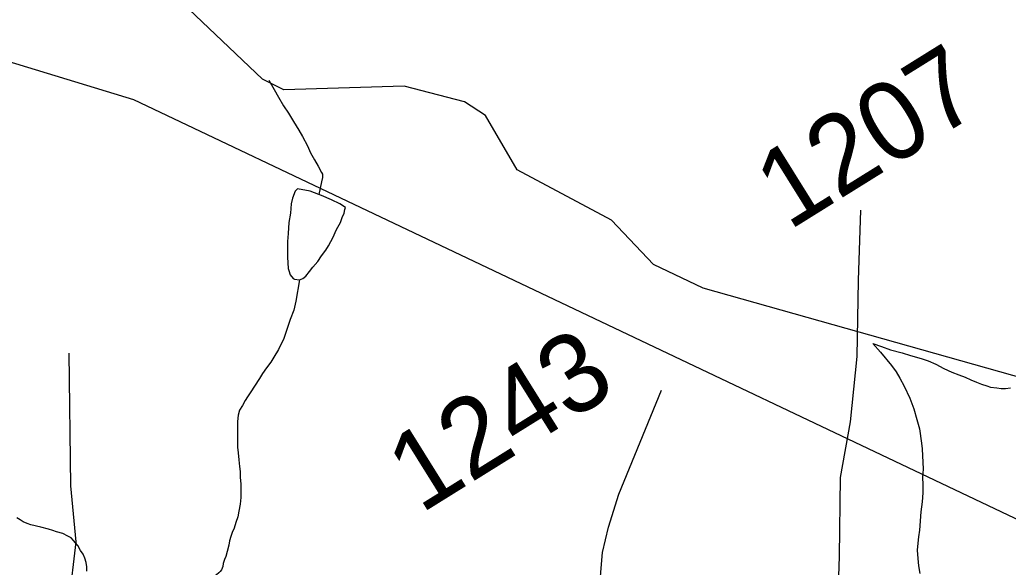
# Model space of a CAD drawing. Extents: x 2001466 to 31450019, y -30647475 to 847247.
# Drawn here: x 2040348 to 2043491, y 666775 to 668517 of the extents above; entities that cross this region are included whole.
import ezdxf

# ---------------------------------------------------------------- set-up
doc = ezdxf.new("R2010")
doc.units = 0
for name, color, linetype in [('Exist Hydrographic Misc Water Feature', 7, 'Continuous'), ('Exist Road Non-System Type 51', 7, 'Continuous'), ('Exist Road Secondary Type 51 Attributed', 7, 'Continuous'), ('Exist Road Secondary Type 51 Number Label', 7, 'Continuous'), ('Exist Utilities Electrical Transmission Line', 7, 'Continuous')]:
    doc.layers.add(name, color=color, linetype=linetype)

msp = doc.modelspace()

# ---------------------------------------------------------------- linework, layer by layer
at = {"layer": 'Exist Hydrographic Misc Water Feature'}
for points in [[(2041120.4, 668328.9), (2040778.4, 668654), (2040469.6, 669136.1), (2040268.4, 669343.6), (2039926.6, 669635.9), (2039609.6, 669950.8), (2039517.5, 670093.8), (2039299.6, 670616.5), (2039190.5, 670841.9)], [(2044962.2, 666980.8), (2044746.4, 667136.4), (2044530.4, 667193.3), (2043854.4, 667466.2), (2043546.4, 667374), (2042521.3, 667663.9), (2042362.4, 667739.2), (2042229.3, 667879.8), (2041929.4, 668040.1), (2041828.5, 668212.8), (2041762.4, 668256.7), (2041570.5, 668306.6), (2041187.5, 668294.7), (2041120.4, 668328.9)], [(2041140.5, 668325.5), (2041156.7, 668295.6), (2041170.7, 668271.6), (2041186.9, 668243.7), (2041202.9, 668219.7), (2041218.9, 668193.7), (2041235, 668165.8), (2041246.9, 668145.8), (2041262.9, 668115.9), (2041273, 668093.8), (2041285.1, 668071.8), (2041297, 668051.9), (2041307.2, 668031.9), (2041311.1, 668025.9), (2041311.1, 668015.9), (2041307.2, 668001.9), (2041303.1, 667981.9), (2041299.2, 667961.9)], [(2041299.2, 667961.9), (2041271.3, 667971.9), (2041231.2, 667979.8), (2041223.4, 667971.8), (2041215.4, 667949.8), (2041211.3, 667931.8), (2041209.4, 667901.8), (2041203.5, 667871.8), (2041201.6, 667837.8), (2041199.6, 667811.8), (2041199.6, 667781.8), (2041199.8, 667761.8), (2041201.6, 667725.8), (2041203.7, 667719.8), (2041207.8, 667705.8), (2041217.8, 667693.8), (2041221.7, 667691.9), (2041237.7, 667689.9)], [(2041237.7, 667689.9), (2041247.8, 667693.9), (2041257.8, 667701.9), (2041269.7, 667715.9), (2041279.8, 667729.9), (2041295.7, 667748), (2041307.6, 667766), (2041321.6, 667784), (2041329.6, 667798), (2041337.6, 667812), (2041345.6, 667828), (2041353.4, 667846), (2041359.5, 667858), (2041367.5, 667872.1), (2041373.5, 667888.1), (2041379.4, 667902.1), (2041381.3, 667914.1), (2041383.3, 667920.1), (2041365.3, 667932), (2041339.4, 667944), (2041307.2, 667957.9), (2041299.2, 667961.9)], [(2041237.7, 667689.9), (2041226, 667621.9), (2041219.9, 667593.9), (2041208, 667563.9), (2041200, 667541.8), (2041192, 667515.8), (2041186.2, 667499.8), (2041178.3, 667483.8), (2041170.3, 667467.8), (2041156.1, 667443.7), (2041146.3, 667427.7), (2041132.3, 667409.7), (2041120.2, 667391.7), (2041110.4, 667375.7), (2041094.4, 667351.6), (2041082.5, 667333.6), (2041072.4, 667317.6), (2041064.7, 667305.6), (2041056.7, 667289.6), (2041046.6, 667275.6), (2041042.5, 667259.5), (2041040.7, 667239.5), (2041040.7, 667227.5), (2041040.7, 667209.6), (2041040.7, 667191.6), (2041040.9, 667173.6), (2041040.9, 667157.6), (2041042.7, 667139.6), (2041044.8, 667117.6), (2041047, 667095.6), (2041048.9, 667079.6), (2041048.9, 667061.6), (2041051.1, 667039.6), (2041051.1, 667017.6), (2041051.1, 666997.6), (2041049.3, 666975.6), (2041045.2, 666953.6), (2041041.1, 666935.6), (2041035.1, 666917.6), (2041029.4, 666899.6), (2041023.2, 666885.6), (2041019.3, 666873.6), (2041015.2, 666859.6), (2041013.4, 666845.6), (2041007.4, 666825.6), (2041003.3, 666809.6), (2040999.4, 666799.5), (2040995.3, 666787.5), (2040993.5, 666777.5)], [(2043059.8, 667487.3), (2043087.7, 667477.3), (2043115.8, 667467.4), (2043153.9, 667457.4), (2043180, 667449.5), (2043214, 667439.6), (2043235.9, 667431.7), (2043259.9, 667421.7), (2043286, 667407.7), (2043311.8, 667395.8), (2043334, 667387.8), (2043353.9, 667379.8), (2043371.9, 667371.9), (2043389.9, 667363.9), (2043405.9, 667357.9), (2043422.1, 667352.1), (2043434, 667348.1), (2043454.1, 667346.1), (2043468.1, 667344.1), (2043482, 667344.1), (2043498, 667346.2)], [(2043059.8, 667487.3), (2043084, 667459.3), (2043119.9, 667417.4), (2043133.8, 667397.5), (2043146.1, 667377.5), (2043160.1, 667351.5), (2043178.1, 667313.5), (2043190.2, 667279.6), (2043200.3, 667245.6), (2043208.3, 667215.6), (2043214.4, 667169.7), (2043216.5, 667151.7), (2043220.6, 667087.6), (2043218.5, 667061.6), (2043218.7, 667037.7), (2043218.7, 667011.7), (2043216.7, 666983.7), (2043212.8, 666951.6), (2043208.9, 666893.7), (2043205, 666871.7), (2043202.9, 666851.7), (2043201.1, 666829.6), (2043202.9, 666803.7), (2043205, 666779.7), (2043209.1, 666755.7)], [(2040561.5, 666762.8), (2040561.5, 666776.8), (2040559.6, 666790.7), (2040555.5, 666804.7), (2040549.6, 666816.7), (2040541.4, 666828.7), (2040533.4, 666844.7), (2040525.4, 666852.6), (2040519.4, 666860.6), (2040511.4, 666868.6), (2040501.4, 666874.6), (2040485.4, 666882.6), (2040465.5, 666888.5), (2040453.4, 666892.5), (2040439.4, 666896.5), (2040415.5, 666902.5), (2040383.3, 666910.4), (2040371.4, 666914.4), (2040359.3, 666920.3), (2040349.2, 666926.3), (2040339.4, 666932.3)], [(2040993.5, 666777.5), (2040989.6, 666767.6), (2040985.5, 666761.6), (2040981.6, 666757.6), (2040973.6, 666751.6), (2040969.5, 666747.6), (2040965.6, 666741.5), (2040965.6, 666733.5), (2040965.6, 666725.5), (2040965.6, 666719.5)]]:
    msp.add_lwpolyline(points, dxfattribs=at)
at = {"layer": 'Exist Road Non-System Type 51'}
msp.add_lwpolyline([(2040467.7, 666564.4), (2040478.6, 666583.8), (2040492.1, 666619), (2040505.6, 666667.6), (2040527.2, 666856.7), (2040511, 667034.9), (2040505.6, 667456.3)], dxfattribs=at)
at = {"layer": 'Exist Road Secondary Type 51 Attributed'}
for points in [[(2042916.6, 664745.2), (2042991.5, 664933.2), (2043008.4, 665028.3), (2043006.3, 665248), (2043015.3, 665517.4), (2043005.8, 665606.1), (2042984.2, 665711.8), (2042952.5, 665806.8), (2042935.6, 665896.6), (2042933.5, 666044.5), (2042941.4, 666425.8), (2042954.1, 666810.3), (2042957.8, 667060.7), (2042989.4, 667238.2), (2043010, 667446.3), (2043014.2, 667688.2), (2043022.2, 667912.1)], [(2042249.2, 665909.3), (2042217.2, 666002.7), (2042200.7, 666077.2), (2042189.6, 666162.8), (2042181.3, 666256.6), (2042184.1, 666380.9), (2042181.3, 666546.5), (2042191.2, 666703.2), (2042196.7, 666772.2), (2042201.1, 666822.2), (2042220, 666902.5), (2042253.1, 667007.4), (2042388.5, 667338.7)]]:
    msp.add_lwpolyline(points, dxfattribs=at)
at = {"layer": 'Exist Utilities Electrical Transmission Line'}
msp.add_lwpolyline([(2049560.3, 664054.6), (2040710.9, 668262.4), (2038924.4, 668808.4)], dxfattribs=at)

# ---------------------------------------------------------------- texts
at = {"layer": 'Exist Road Secondary Type 51 Number Label'}
for s, p in [('1207', (2042792.6, 667844.8)), ('1243', (2041622.4, 666943.8))]:
    msp.add_text(s, height=250, rotation=31.918, dxfattribs=at).set_placement(p)

doc.saveas('drawing.dxf')
